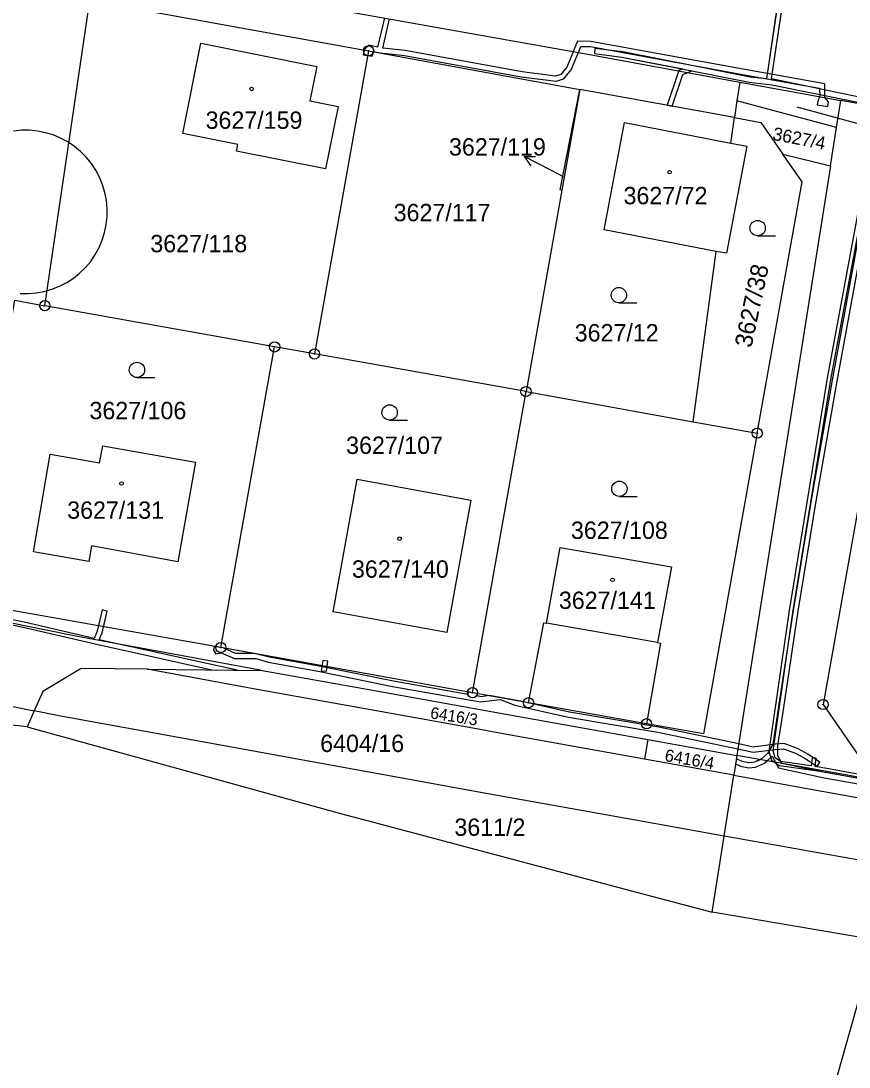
# Model space of a CAD drawing. Extents: x -644096 to -634268, y -1141430 to -1133463.
# Drawn here: x -640663.3 to -640582.3, y -1137875.9 to -1137773.4 of the extents above; entities that cross this region are included whole.
import ezdxf

# ---------------------------------------------------------------- set-up
doc = ezdxf.new("R2010")
doc.units = 0
for name, color, linetype in [('_CIVIL_CONSTRUCTION', 7, 'Continuous'), ('B_Hranice _3D', 7, 'Continuous'), ('M_Svah_Nasyp', 7, 'Continuous'), ('M_Svah_Zarez', 7, 'Continuous'), ('svrsek_osa_sjezdy', 7, 'Continuous'), ('svrsek_osa_VRT', 7, 'Continuous'), ('svrsek_popisy_VRT', 7, 'Continuous'), ('terminal_VRT', 7, 'Continuous')]:
    doc.layers.add(name, color=color, linetype=linetype)

msp = doc.modelspace()

# ---------------------------------------------------------------- linework, layer by layer
at = {"layer": '_CIVIL_CONSTRUCTION'}
for centre, radius in [((-640629.3, -1137776.36), 0.5), ((-640629.3, -1137776.36), 0.0303), ((-640661.01, -1137801.32), 0.5), ((-640661.01, -1137801.32), 0.0303), ((-640638.5, -1137805.36), 0.5), ((-640638.5, -1137805.36), 0.0303), ((-640634.6, -1137806.05), 0.5), ((-640634.6, -1137806.05), 0.0303), ((-640613.89, -1137809.73), 0.5), ((-640613.89, -1137809.73), 0.0303), ((-640591.25, -1137813.81), 0.5), ((-640591.25, -1137813.81), 0.0303), ((-640643.77, -1137834.79), 0.5), ((-640643.77, -1137834.79), 0.0303), ((-640619.13, -1137839.22), 0.5), ((-640619.13, -1137839.22), 0.0303), ((-640613.64, -1137840.2), 0.5), ((-640584.81, -1137840.38), 0.5), ((-640613.64, -1137840.2), 0.0303), ((-640584.81, -1137840.38), 0.0303), ((-640602.09, -1137842.26), 0.5), ((-640602.09, -1137842.26), 0.0303)]:
    msp.add_circle(centre, radius, dxfattribs=at)
at = {"layer": 'B_Hranice _3D'}
for points in [[(-640589.06, -1137770.34), (-640590.35, -1137779.12), (-640591.95, -1137778.94), (-640597.64, -1137777.81), (-640604.42, -1137776.47), (-640607.14, -1137776.13), (-640607.2, -1137776.63), (-640604.5, -1137776.97), (-640598.55, -1137778.14), (-640598.93, -1137778.3), (-640600.07, -1137781.7), (-640599.57, -1137781.79), (-640598.53, -1137778.68), (-640597.66, -1137778.32)], [(-640581.11, -1137780.95), (-640589.85, -1137779.12), (-640588.56, -1137770.35)], [(-640627.76, -1137773.13), (-640628.42, -1137776.01), (-640629.29, -1137775.82), (-640629.74, -1137776.28), (-640629.83, -1137776.74), (-640629.38, -1137776.82), (-640628.94, -1137776.9), (-640628.86, -1137776.44), (-640628.16, -1137776.57), (-640625.8, -1137776.83), (-640614.36, -1137778.92), (-640610.93, -1137779.35), (-640610.18, -1137779.09), (-640609.46, -1137778.22), (-640608.88, -1137776.82), (-640608.76, -1137776.53), (-640608.51, -1137775.93), (-640607.57, -1137775.94), (-640592.35, -1137778.74), (-640585.14, -1137780.01), (-640585.13, -1137780.84), (-640585.29, -1137781.17), (-640585.38, -1137781.65), (-640584.35, -1137781.83), (-640584.27, -1137781.35), (-640584.63, -1137780.93), (-640584.64, -1137779.59), (-640592.27, -1137778.24), (-640607.53, -1137775.44), (-640608.85, -1137775.43), (-640609.27, -1137776.44), (-640609.34, -1137776.62), (-640609.9, -1137777.96), (-640610.48, -1137778.67), (-640610.99, -1137778.83), (-640614.28, -1137778.42), (-640625.72, -1137776.33), (-640627.92, -1137776.09), (-640627.27, -1137773.22)], [(-640589.38, -1137772.51), (-640590.35, -1137779.12), (-640591.95, -1137778.94), (-640597.64, -1137777.81), (-640604.42, -1137776.47), (-640607.14, -1137776.13), (-640607.2, -1137776.63), (-640604.5, -1137776.97), (-640597.66, -1137778.32), (-640592.03, -1137779.44), (-640589.81, -1137779.68), (-640581.25, -1137781.43)], [(-640570.6, -1137772.92), (-640568.53, -1137774.6), (-640568.45, -1137775.54), (-640569.42, -1137782.63), (-640570.5, -1137782.92), (-640578.07, -1137781.78), (-640579.14, -1137782.12), (-640579.69, -1137783.07), (-640584.41, -1137808.42), (-640588.13, -1137831.16), (-640590.12, -1137844.96), (-640589.84, -1137845.83), (-640589.12, -1137846.35), (-640585.81, -1137846.81), (-640584.55, -1137847.01), (-640503.93, -1137861.87), (-640482.6, -1137866.48)], [(-640581.11, -1137780.95), (-640589.85, -1137779.12), (-640588.88, -1137772.53)], [(-640597.66, -1137778.32), (-640592.03, -1137779.44), (-640589.81, -1137779.68), (-640581.25, -1137781.43)], [(-640503.91, -1137861.47), (-640584.43, -1137846.63), (-640585.57, -1137846.44), (-640585.47, -1137845.64), (-640585.87, -1137845.59), (-640585.96, -1137846.38), (-640588.96, -1137845.97), (-640589.5, -1137845.59), (-640589.7, -1137844.92), (-640587.72, -1137831.17), (-640584.03, -1137808.56), (-640579.31, -1137783.21)], [(-640663.41, -1137800.13), (-640662.62, -1137800.14), (-640661.83, -1137800.07), (-640661.06, -1137799.93), (-640660.3, -1137799.71), (-640659.57, -1137799.42), (-640658.86, -1137799.06), (-640658.2, -1137798.63), (-640657.59, -1137798.13), (-640657.02, -1137797.58), (-640656.51, -1137796.98), (-640656.07, -1137796.32), (-640655.69, -1137795.63), (-640655.38, -1137794.91), (-640655.15, -1137794.15), (-640654.98, -1137793.38), (-640654.9, -1137792.59), (-640654.9, -1137791.8), (-640654.97, -1137791.02), (-640655.12, -1137790.24), (-640655.34, -1137789.48), (-640655.64, -1137788.75), (-640656.01, -1137788.05), (-640656.44, -1137787.4), (-640656.94, -1137786.78), (-640657.5, -1137786.22), (-640658.11, -1137785.72), (-640658.76, -1137785.28), (-640659.46, -1137784.91), (-640660.19, -1137784.6), (-640660.94, -1137784.38), (-640661.72, -1137784.22), (-640662.5, -1137784.14), (-640663.29, -1137784.14), (-640664.08, -1137784.22)], [(-640581.37, -1137794.72), (-640583.93, -1137808.62), (-640585.95, -1137820.18), (-640587.73, -1137831.17), (-640589.26, -1137841.23), (-640589.74, -1137844.28), (-640590.24, -1137845.18), (-640590.82, -1137845.71), (-640590.97, -1137845.78), (-640591.53, -1137846.03), (-640592.07, -1137846.08), (-640592.72, -1137845.95), (-640593.29, -1137845.68), (-640593.37, -1137846.19), (-640592.88, -1137846.43), (-640592.09, -1137846.58), (-640591.41, -1137846.51), (-640590.54, -1137846.13), (-640590.28, -1137845.9), (-640589.78, -1137845.44), (-640589.46, -1137846.05), (-640589.17, -1137846.58), (-640584.7, -1137847.55), (-640575.27, -1137849.22)], [(-640581.37, -1137794.72), (-640583.93, -1137808.62), (-640585.95, -1137820.18), (-640587.73, -1137831.17), (-640589.26, -1137841.23), (-640589.74, -1137844.28), (-640590.24, -1137845.18), (-640590.82, -1137845.71), (-640591.53, -1137846.03), (-640592.07, -1137846.08), (-640592.72, -1137845.95), (-640593.29, -1137845.68), (-640593.37, -1137846.19), (-640592.88, -1137846.43), (-640592.09, -1137846.58), (-640591.41, -1137846.51), (-640590.54, -1137846.13), (-640589.78, -1137845.44), (-640589.17, -1137846.58), (-640584.7, -1137847.55), (-640575.27, -1137849.22)], [(-640574.94, -1137848.77), (-640584.6, -1137847.05), (-640588.82, -1137846.16), (-640589.23, -1137845.4), (-640589.25, -1137844.38), (-640588.76, -1137841.31), (-640587.23, -1137831.25), (-640585.45, -1137820.26), (-640583.43, -1137808.7), (-640580.87, -1137794.82)], [(-640575.43, -1137848.68), (-640584.6, -1137847.05), (-640588.83, -1137846.14), (-640589.23, -1137845.4), (-640589.25, -1137844.38), (-640588.76, -1137841.31), (-640587.23, -1137831.25), (-640585.45, -1137820.26), (-640583.43, -1137808.7), (-640580.87, -1137794.82)], [(-640682.13, -1137828.88), (-640663.13, -1137832.8), (-640656.07, -1137834.45), (-640644.64, -1137836.98), (-640642.17, -1137837), (-640655.67, -1137834.03), (-640655.39, -1137833.37), (-640654.91, -1137831.23), (-640655.39, -1137831.11), (-640655.87, -1137833.21), (-640656.16, -1137833.92), (-640663.03, -1137832.32), (-640682.03, -1137828.4)]]:
    msp.add_lwpolyline(points, dxfattribs=at)
for points in [[(-640585.4, -1137846.45), (-640585.12, -1137846.03), (-640586.24, -1137845.28), (-640587.31, -1137844.67), (-640588.61, -1137844.21), (-640589.51, -1137844.27), (-640591.64, -1137844.54), (-640593.06, -1137844.24), (-640600.88, -1137842.59), (-640609.63, -1137841.13), (-640614.42, -1137840.06), (-640617.5, -1137839.51), (-640618.29, -1137839.61), (-640618.7, -1137839.54), (-640618.66, -1137839.3), (-640619.13, -1137839.22), (-640619.55, -1137839.15), (-640619.59, -1137839.4), (-640626.87, -1137838.1), (-640633.97, -1137836.65), (-640639.02, -1137835.74), (-640640.49, -1137835.38), (-640642.32, -1137835.37), (-640643.53, -1137834.83), (-640643.77, -1137834.79), (-640644.41, -1137834.68), (-640644.48, -1137835.04), (-640644.25, -1137835.41), (-640643.75, -1137835.33), (-640642.42, -1137835.87), (-640640.34, -1137835.88), (-640639.14, -1137836.22), (-640634.07, -1137837.15), (-640626.97, -1137838.6), (-640620.44, -1137839.76), (-640618.31, -1137840.11), (-640616.42, -1137839.89), (-640614.97, -1137840.45), (-640609.73, -1137841.63), (-640600.98, -1137843.09), (-640593.14, -1137844.73), (-640591.66, -1137845.04), (-640589.47, -1137844.77), (-640588.67, -1137844.71), (-640587.51, -1137845.13), (-640586.5, -1137845.7)], [(-640633.43, -1137837.1), (-640633.29, -1137836.12), (-640633.79, -1137836.06), (-640633.93, -1137837.09)]]:
    msp.add_lwpolyline(points, close=True, dxfattribs=at)
at = {"layer": 'M_Svah_Nasyp'}
msp.add_line((-640601, -1137834.31), (-640611.88, -1137832.42), dxfattribs=at)
at = {"layer": 'M_Svah_Zarez'}
for centre in [(-640640.75, -1137780.09), (-640599.83, -1137788.25), (-640653.49, -1137818.73), (-640626.27, -1137824.13), (-640605.42, -1137828.17)]:
    msp.add_circle(centre, 0.175, dxfattribs=at)
at = {"layer": 'svrsek_osa_sjezdy'}
for p, q in [((-640591.21, -1137794.47), (-640589.46, -1137794.47)), ((-640604.8, -1137801.04), (-640603.05, -1137801.04)), ((-640651.98, -1137808.36), (-640650.23, -1137808.36)), ((-640627.24, -1137812.53), (-640625.49, -1137812.53)), ((-640604.75, -1137820), (-640603, -1137820))]:
    msp.add_line(p, q, dxfattribs=at)
for centre in [(-640591.21, -1137793.72), (-640604.8, -1137800.29), (-640651.98, -1137807.61), (-640627.24, -1137811.78), (-640604.75, -1137819.25)]:
    msp.add_circle(centre, 0.75, dxfattribs=at)
at = {"layer": 'svrsek_popisy_VRT'}
for p, q in [((-640587.37, -1137781.85), (-640582.71, -1137783.12)), ((-640582.71, -1137783.12), (-640579.81, -1137783.9)), ((-640611.41, -1137788.07), (-640614.08, -1137786.71)), ((-640614.08, -1137786.71), (-640612.96, -1137786.72)), ((-640614.08, -1137786.71), (-640613.42, -1137787.61)), ((-640610.22, -1137788.69), (-640611.41, -1137788.07))]:
    msp.add_line(p, q, dxfattribs=at)
at = {"layer": 'terminal_VRT'}
for p, q in [((-640629.3, -1137776.36), (-640634.6, -1137806.05)), ((-640629.3, -1137776.36), (-640608.61, -1137780.15)), ((-640592.97, -1137779.42), (-640593.26, -1137781.26)), ((-640592.97, -1137779.42), (-640583.06, -1137781.22)), ((-640608.61, -1137780.15), (-640610.37, -1137790.01)), ((-640593.48, -1137782.9), (-640608.61, -1137780.15)), ((-640593.26, -1137781.26), (-640593.48, -1137782.9)), ((-640583.48, -1137783.87), (-640593.26, -1137781.26)), ((-640583.48, -1137783.87), (-640583.06, -1137781.22)), ((-640593.82, -1137785.41), (-640593.48, -1137782.9)), ((-640584.08, -1137787.62), (-640583.48, -1137783.87)), ((-640588.75, -1137786.47), (-640584.08, -1137787.62)), ((-640610.37, -1137790.01), (-640613.89, -1137809.73)), ((-640597.54, -1137812.68), (-640595.26, -1137796)), ((-640638.5, -1137805.36), (-640661.01, -1137801.32)), ((-640643.77, -1137834.79), (-640638.5, -1137805.36)), ((-640634.6, -1137806.05), (-640638.5, -1137805.36)), ((-640613.89, -1137809.73), (-640634.6, -1137806.05)), ((-640619.13, -1137839.22), (-640613.89, -1137809.73)), ((-640613.89, -1137809.73), (-640597.54, -1137812.68)), ((-640597.54, -1137812.68), (-640591.25, -1137813.81)), ((-640619.13, -1137839.22), (-640643.77, -1137834.79)), ((-640650.99, -1137836.91), (-640639.71, -1137837.03)), ((-640613.64, -1137840.2), (-640619.13, -1137839.22)), ((-640662.04, -1137840.99), (-640662.74, -1137842.56)), ((-640602.09, -1137842.26), (-640613.64, -1137840.2)), ((-640601.95, -1137843.81), (-640602.3, -1137845.73)), ((-640601.95, -1137843.81), (-640593.24, -1137845.37)), ((-640593.55, -1137847.31), (-640602.3, -1137845.73)), ((-640593.24, -1137845.37), (-640593.55, -1137847.31)), ((-640594.5, -1137853.26), (-640593.55, -1137847.31)), ((-640595.68, -1137860.72), (-640594.5, -1137853.26)), ((-640579.64, -1137863.43), (-640595.68, -1137860.72))]:
    msp.add_line(p, q, dxfattribs=at)
for points in [[(-640651.04, -1137767.46), (-640650.4, -1137767.56), (-640650.64, -1137769.04), (-640608.21, -1137776.63), (-640592.97, -1137779.42)], [(-640661.01, -1137801.32), (-640656.6, -1137771.42), (-640629.3, -1137776.36)], [(-640568.23, -1137774.9), (-640563.74, -1137775.67), (-640564, -1137777.11), (-640546.19, -1137780.33), (-640542.31, -1137781.06), (-640527.24, -1137783.75), (-640528.35, -1137789.64), (-640528.66, -1137791.07), (-640548.07, -1137787.56), (-640569.32, -1137783.71), (-640583.06, -1137781.22)], [(-640633.51, -1137787.91), (-640642.23, -1137786.2), (-640642.11, -1137785.53), (-640647.5, -1137784.45), (-640645.74, -1137775.62), (-640634.38, -1137777.91), (-640635.05, -1137781.26), (-640632.29, -1137781.81), (-640633.51, -1137787.91)], [(-640610.37, -1137790.01), (-640610.56, -1137789.98), (-640608.61, -1137780.15)], [(-640595.26, -1137796), (-640606.25, -1137793.89), (-640604.25, -1137783.39), (-640593.82, -1137785.41)], [(-640593.48, -1137782.9), (-640590.9, -1137783.37), (-640588.75, -1137786.47)], [(-640593.82, -1137785.41), (-640592.26, -1137785.71), (-640594.27, -1137796.19), (-640595.26, -1137796)], [(-640591.25, -1137813.81), (-640586.86, -1137789.18), (-640588.75, -1137786.47)], [(-640584.08, -1137787.62), (-640592.59, -1137841.24), (-640593.24, -1137845.37)], [(-640664.37, -1137803.22), (-640663.94, -1137800.79), (-640661.01, -1137801.32)], [(-640643.77, -1137834.79), (-640669.22, -1137830.28), (-640665.19, -1137807.75)], [(-640740.87, -1137813.77), (-640724.32, -1137819.78), (-640702.3, -1137824.55), (-640697.14, -1137825.67), (-640690.18, -1137827.14), (-640657.8, -1137833.67), (-640640.09, -1137836.96), (-640639.71, -1137837.03)], [(-640591.25, -1137813.81), (-640596.05, -1137840.66), (-640596.52, -1137843.26), (-640602.09, -1137842.26)], [(-640656.42, -1137824.85), (-640656.7, -1137826.36), (-640662.11, -1137825.41), (-640660.47, -1137815.86), (-640655.64, -1137816.72), (-640655.32, -1137815.06), (-640646.26, -1137816.65), (-640647.98, -1137826.41), (-640656.42, -1137824.85)], [(-640580.43, -1137815.76), (-640584.81, -1137840.38), (-640580.77, -1137846.18), (-640563.2, -1137849.36)], [(-640630.43, -1137818.3), (-640619.29, -1137820.35), (-640621.65, -1137833.31), (-640632.76, -1137831.3), (-640630.43, -1137818.3)], [(-640613.64, -1137840.2), (-640612.16, -1137832.38), (-640611.88, -1137832.42), (-640610.54, -1137825.01), (-640599.66, -1137826.9), (-640601, -1137834.31), (-640600.71, -1137834.38), (-640602.09, -1137842.26)], [(-640702.77, -1137832.6), (-640698.95, -1137833.43), (-640691.52, -1137834.99), (-640662.04, -1137840.99)], [(-640650.99, -1137836.91), (-640657.45, -1137836.84), (-640661.2, -1137839.1), (-640662.04, -1137840.99)], [(-640602.3, -1137845.73), (-640616.13, -1137843.24), (-640618.74, -1137842.77), (-640629.64, -1137840.81), (-640640.42, -1137838.87), (-640650.99, -1137836.91)], [(-640639.71, -1137837.03), (-640629.43, -1137838.88), (-640615.67, -1137841.35), (-640601.95, -1137843.81)], [(-640662.74, -1137842.56), (-640684.8, -1137840.07), (-640686.11, -1137839.7)], [(-640594.5, -1137853.26), (-640603.18, -1137851.71), (-640618.71, -1137848.93), (-640626.72, -1137847.47), (-640632.86, -1137846.36), (-640641.1, -1137844.86), (-640659.64, -1137841.48), (-640662.04, -1137840.99)], [(-640662.74, -1137842.56), (-640631.7, -1137851.15), (-640630.8, -1137851.39), (-640629.43, -1137851.75), (-640604.18, -1137858.46), (-640595.68, -1137860.72)], [(-640500.2, -1137862.38), (-640518.57, -1137858.82), (-640520.45, -1137858.44), (-640558.55, -1137851.61), (-640587.13, -1137846.46), (-640593.24, -1137845.37)], [(-640593.55, -1137847.31), (-640587.65, -1137848.37), (-640559.16, -1137853.5), (-640520.64, -1137860.39), (-640501.91, -1137864.03)], [(-640502.53, -1137869.95), (-640522.19, -1137866.19), (-640560.08, -1137859.4), (-640588.59, -1137854.32), (-640594.5, -1137853.26)], [(-640595.91, -1137920.88), (-640588.5, -1137894.7), (-640579.64, -1137863.43)]]:
    msp.add_lwpolyline(points, dxfattribs=at)

# ---------------------------------------------------------------- texts
at = {"layer": 'svrsek_osa_VRT'}
for s, p in [('3627/159', (-640645.26, -1137784)), ('3627/119', (-640621.43, -1137786.62)), ('3627/72', (-640604.34, -1137791.39)), ('3627/117', (-640626.85, -1137793.05)), ('3627/118', (-640650.67, -1137796.09)), ('3627/12', (-640609.12, -1137804.82)), ('3627/106', (-640656.63, -1137812.44)), ('3627/107', (-640631.5, -1137815.84)), ('3627/131', (-640658.81, -1137822.19)), ('3627/108', (-640609.49, -1137824.16)), ('3627/140', (-640630.93, -1137827.96)), ('3627/141', (-640610.67, -1137831.02)), ('6404/16', (-640634.04, -1137845.03)), ('3611/2', (-640620.9, -1137853.24))]:
    msp.add_text(s, height=1.7, dxfattribs=at).set_placement(p)
for s, height, rotation, p in [('3627/4', 1.275, 349, (-640589.82, -1137785.07)), ('3627/38', 1.7, 78, (-640591.82, -1137805.51)), ('6416/3', 1.14, 351, (-640623.32, -1137841.72)), ('6416/4', 1.19, 350, (-640600.37, -1137845.9))]:
    msp.add_text(s, height=height, rotation=rotation, dxfattribs=at).set_placement(p)

doc.saveas('drawing.dxf')
